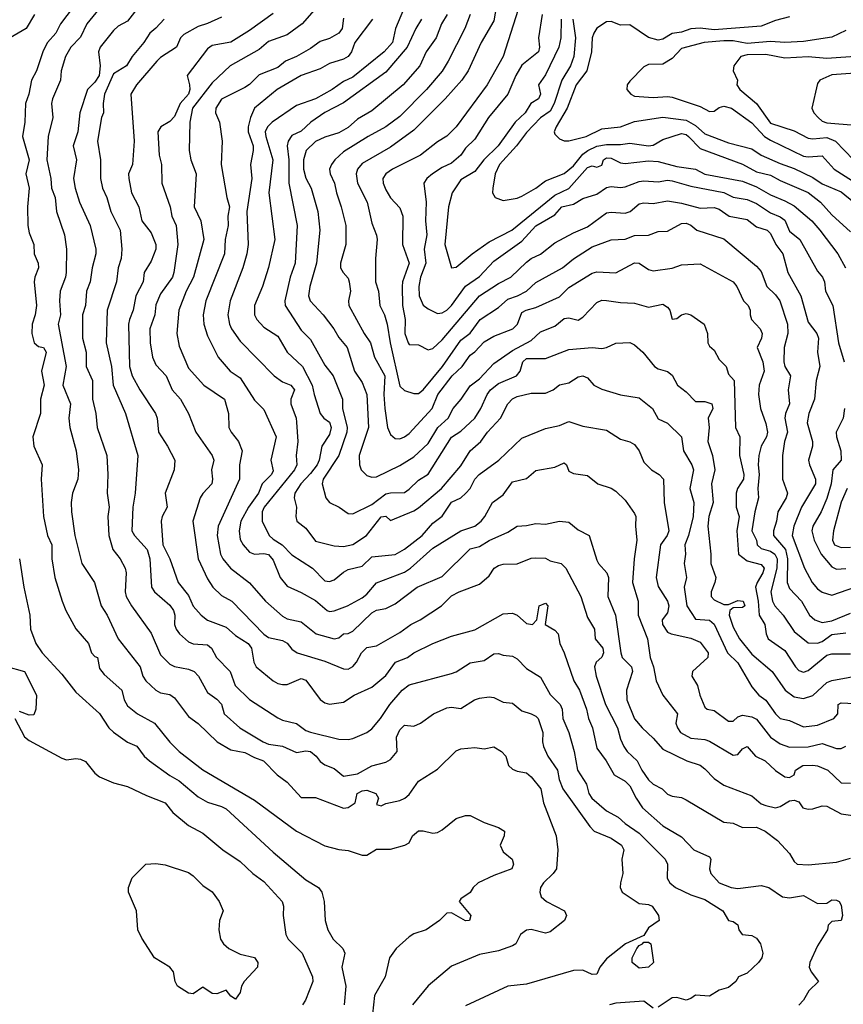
# Model space of a CAD drawing. Header units: metres. Extents: x -46681 to -43747, y -240911 to -237677.
# Tile 886 of 1056: x -44005 to -43917, y -239219 to -239114. Entities that reach past the tile are written whole.
import ezdxf

# ---------------------------------------------------------------- set-up
doc = ezdxf.new("R2010")
doc.units = ezdxf.units.M
doc.layers.add('CONTOUR_INDEX', color=1, linetype='Continuous')
doc.layers.add('CONTOUR_INTER', color=3, linetype='Continuous')

msp = doc.modelspace()

# ---------------------------------------------------------------- linework, layer by layer
at = {"layer": 'CONTOUR_INDEX'}
for points, elevation in [([(-43953.64, -239111.52), (-43954.1, -239114.2), (-43955.44, -239116.52), (-43956.81, -239119.52), (-43957.51, -239120.52), (-43959.28, -239122.52), (-43962.6, -239125.87), (-43965.1, -239127.66), (-43968.1, -239129.41), (-43968.6, -239130.02), (-43968.74, -239130.52), (-43968.61, -239131.52), (-43967.58, -239133.52), (-43967.1, -239135.77), (-43966.6, -239137.03), (-43966.51, -239137.52), (-43966.68, -239139.52), (-43966.68, -239142.02), (-43966.36, -239143.02), (-43966.24, -239144.52), (-43965.74, -239145.52), (-43965.44, -239146.52), (-43965.13, -239148.52), (-43964.1, -239153.12), (-43963.6, -239153.6), (-43962.6, -239153.92), (-43962.1, -239153.89), (-43961.6, -239153.51), (-43959.55, -239151.02), (-43957.6, -239148.22), (-43956.6, -239147.48), (-43955.53, -239146.02), (-43953.6, -239144.75), (-43952.6, -239143.87), (-43951.56, -239143.52), (-43950.6, -239143.02), (-43949.6, -239142.07), (-43946.79, -239140.52), (-43945.6, -239139.55), (-43943.6, -239138.27), (-43941.6, -239137.53), (-43940.1, -239137.46), (-43939.1, -239137.08), (-43937.6, -239137.04), (-43936.6, -239136.66), (-43935.6, -239136.62), (-43934.1, -239135.79), (-43933.6, -239135.77), (-43933.1, -239135.99), (-43932.46, -239136.52), (-43929.6, -239137.43), (-43926.1, -239140.35), (-43925.6, -239140.92), (-43924.99, -239142.52), (-43924.1, -239143.38), (-43923.64, -239144.02), (-43922.8, -239146.52), (-43922.78, -239147.52), (-43923.15, -239149.02), (-43923.18, -239150.52), (-43923.1, -239151.03), (-43922.49, -239152.02), (-43922.72, -239153.52), (-43922.59, -239155.02), (-43923.03, -239156.02), (-43923.08, -239156.52), (-43922.79, -239158.02), (-43923.13, -239159.02), (-43923.34, -239160.52), (-43923.33, -239163.02), (-43922.8, -239164.52), (-43922.94, -239165.02), (-43923.83, -239166.52), (-43923.97, -239167.52), (-43924.29, -239168.52), (-43924.28, -239169.02), (-43923.01, -239170.52), (-43922.82, -239171.52), (-43922.84, -239174.02), (-43922.6, -239174.69), (-43921.3, -239176.02), (-43920.46, -239177.52), (-43919.88, -239178.02), (-43919.1, -239178.31), (-43918.1, -239178.11), (-43916.1, -239177.29)], 115), ([(-43989.21, -239114.02), (-43990.1, -239115.01), (-43990.73, -239115.52), (-43991.37, -239116.52), (-43992.63, -239118.02), (-43993.2, -239119.02), (-43994.6, -239119.85), (-43995.57, -239122.02), (-43995.71, -239123.02), (-43995.68, -239124.02), (-43995.87, -239124.52), (-43996.3, -239127.02), (-43995.98, -239129.02), (-43995.97, -239131.02), (-43995.78, -239132.02), (-43995.32, -239133.02), (-43994.9, -239134.52), (-43993.89, -239136.52), (-43993.72, -239138.52), (-43993.79, -239139.52), (-43994.12, -239140.52), (-43994.29, -239142.02), (-43995.28, -239145.02), (-43995.39, -239148.52), (-43994.8, -239151.02), (-43994.63, -239153.02), (-43993.32, -239156.02), (-43992.01, -239160.52), (-43992.29, -239164.52), (-43992.54, -239166.02), (-43992.64, -239168.52), (-43992.38, -239169.02), (-43991.01, -239170.52), (-43990.73, -239171.52), (-43990.55, -239174.52), (-43990.22, -239175.02), (-43988.6, -239176.46), (-43988.2, -239177.02), (-43988.08, -239177.52), (-43988.09, -239178.52), (-43987.93, -239179.02), (-43987.57, -239179.52), (-43986.6, -239180.37), (-43986.1, -239180.57), (-43984.6, -239180.67), (-43984.18, -239181.02), (-43983.62, -239182.02), (-43982.17, -239183.52), (-43981.64, -239185.02), (-43980.1, -239186.51), (-43977.1, -239188.44), (-43976.6, -239188.7), (-43975.1, -239189.05), (-43974.1, -239189.8), (-43973.6, -239189.98), (-43970.6, -239190.72), (-43969.6, -239190.76), (-43969.1, -239190.65), (-43967.6, -239190.03), (-43967.1, -239189.61), (-43966.17, -239188.52), (-43965.16, -239187.02), (-43963.86, -239185.52), (-43963.1, -239184.92), (-43958.6, -239183.74), (-43958.1, -239183.55), (-43956.6, -239182.59), (-43955.1, -239182.33), (-43954.1, -239181.64), (-43953.6, -239181.6), (-43953.1, -239181.79), (-43952.1, -239181.88), (-43951.6, -239182.15), (-43950.6, -239183.19), (-43949.1, -239184.11), (-43948.1, -239185.98), (-43947.01, -239187.02), (-43946.8, -239187.52), (-43946.73, -239188.52), (-43946.1, -239190.01), (-43945.52, -239192.02), (-43945.19, -239194.02), (-43944.22, -239195.52), (-43943.98, -239196.52), (-43943.64, -239197.02), (-43942.1, -239198.37), (-43940.84, -239199.02), (-43940.1, -239199.72), (-43938.6, -239200.72), (-43935.83, -239203.52), (-43935.59, -239204.02), (-43935.62, -239205.52), (-43935.35, -239206.02), (-43934.73, -239206.52), (-43933.1, -239207.3), (-43931.6, -239207.79), (-43929.7, -239209.02), (-43929.1, -239210.04), (-43928.6, -239210.15), (-43928.1, -239210.49), (-43927.98, -239211.02), (-43927.64, -239211.52), (-43926.6, -239211.65), (-43926.1, -239211.91), (-43925.67, -239212.52), (-43925.43, -239213.52), (-43925.53, -239214.02), (-43925.91, -239214.52), (-43927.1, -239215.64), (-43928.03, -239216.02), (-43928.31, -239216.52), (-43929.1, -239217.18), (-43930.1, -239217.47), (-43931.1, -239218.11), (-43932.6, -239217.99), (-43933.1, -239218.35), (-43933.6, -239218.54), (-43934.6, -239218.24), (-43935.1, -239218.28), (-43936.6, -239219.28)], 125), ([(-43967.01, -239114.02), (-43968.89, -239116.52), (-43969.25, -239117.52), (-43969.6, -239118.01), (-43970.1, -239118.29), (-43971.6, -239118.75), (-43972.6, -239119.33), (-43974.6, -239120.05), (-43977.16, -239121.52), (-43979.6, -239123.53), (-43980.02, -239124.52), (-43980.26, -239125.52), (-43980.26, -239126.02), (-43979.72, -239127.52), (-43979.73, -239128.02), (-43980.02, -239129.52), (-43979.85, -239131.02), (-43980.39, -239134.52), (-43980.24, -239138.02), (-43980.39, -239139.02), (-43980.82, -239140.52), (-43982.18, -239144.02), (-43982.42, -239145.52), (-43982.26, -239146.52), (-43982.03, -239147.02), (-43981.1, -239148.33), (-43977.49, -239152.02), (-43976.6, -239152.67), (-43975.72, -239153.02), (-43975.32, -239153.52), (-43975.71, -239154.52), (-43975.72, -239155.02), (-43975.14, -239156.52), (-43975.1, -239156.97), (-43974.98, -239159.02), (-43975.15, -239160.52), (-43975.09, -239161.52), (-43975.31, -239162.02), (-43978.57, -239166.02), (-43978.76, -239166.52), (-43978.76, -239167.52), (-43978.03, -239169.02), (-43977.6, -239169.41), (-43976.63, -239170.02), (-43975.6, -239171.08), (-43973.39, -239172.52), (-43972.1, -239173.86), (-43971.6, -239173.93), (-43971.1, -239173.77), (-43970.1, -239172.92), (-43969.6, -239172.66), (-43968.1, -239172.31), (-43967.1, -239171.32), (-43964.6, -239171.05), (-43963.6, -239170.49), (-43961.73, -239169.02), (-43960.6, -239167.71), (-43959.6, -239166.97), (-43958.6, -239165.48), (-43957.6, -239165.03), (-43957.08, -239164.52), (-43956.61, -239164.02), (-43956.11, -239163.02), (-43955.65, -239162.52), (-43953.57, -239161.02), (-43951.1, -239158.68), (-43948.6, -239157.65), (-43947.1, -239157.33), (-43946.1, -239156.88), (-43944.6, -239157.38), (-43942.1, -239157.81), (-43940.6, -239158.77), (-43939.6, -239159.05), (-43939.1, -239159.34), (-43938.61, -239160.02), (-43938.1, -239161.23), (-43937.3, -239162.02), (-43936.48, -239162.52), (-43936, -239163.02), (-43935.96, -239165.52), (-43935.46, -239168.52), (-43935.61, -239169.02), (-43936.32, -239170.02), (-43936.79, -239173.52), (-43936.6, -239174.48), (-43935.6, -239176.01), (-43935.45, -239176.52), (-43935.6, -239177.28), (-43936.17, -239178.02), (-43936.11, -239178.52), (-43935.6, -239179.32), (-43935.2, -239179.52), (-43933.1, -239179.96), (-43932.1, -239180.4), (-43931.24, -239181.52), (-43931.29, -239182.02), (-43932.91, -239183.52), (-43932.99, -239184.02), (-43932.38, -239185.02), (-43932.15, -239186.02), (-43931.6, -239187.3), (-43931.38, -239187.52), (-43930.6, -239187.68), (-43929.1, -239188.79), (-43928.6, -239188.79), (-43928.1, -239188.33), (-43927.6, -239188.16), (-43926.6, -239188.34), (-43926.1, -239188.61), (-43924.6, -239190.52), (-43923.6, -239191.22), (-43922.6, -239191.56), (-43920.6, -239191.53), (-43919.1, -239191.2), (-43917.6, -239191.7), (-43917.1, -239191.7), (-43916.6, -239191.48)], 120), ([(-43922.6, -239113.8), (-43924.1, -239114.17), (-43925.6, -239114.77), (-43930.6, -239115.16), (-43932.1, -239115.01), (-43933.1, -239115.07), (-43934.1, -239115.43), (-43935.1, -239115.57), (-43936.1, -239116.15), (-43936.6, -239116.26), (-43937.6, -239115.97), (-43939.6, -239114.65), (-43940.6, -239114.66), (-43941.6, -239114.3), (-43942.1, -239114.31), (-43943.1, -239115.01), (-43943.43, -239115.52), (-43943.6, -239116.02), (-43943.69, -239117.52), (-43944.19, -239119.52), (-43945.3, -239121.02), (-43946.26, -239123.52), (-43947.46, -239125.52), (-43947.65, -239126.02), (-43947.6, -239126.3), (-43947.1, -239126.79), (-43946.6, -239126.98), (-43946.1, -239127), (-43944.26, -239126.52), (-43942.6, -239125.72), (-43940.6, -239125.52), (-43939.1, -239124.94), (-43936.1, -239124.46), (-43933.6, -239124.8), (-43932.6, -239125.36), (-43931.6, -239126.26), (-43929.1, -239127.19), (-43926.6, -239127.86), (-43925.6, -239128.52), (-43923.6, -239129.42), (-43922.1, -239129.94), (-43920.1, -239130.89), (-43919.1, -239131.58), (-43917.1, -239132.43), (-43915.73, -239133.52)], 110), ([(-44006.1, -239182.95), (-44004.1, -239183.52), (-44002.82, -239186.02), (-44002.88, -239187.52), (-44003.1, -239188.14), (-44003.6, -239188.15), (-44004.6, -239187.79)], 130), ([(-44005.12, -239188.52), (-44004.1, -239190.47), (-44003.6, -239190.87), (-44000.1, -239192.75), (-43999.6, -239192.92), (-43998.6, -239192.77), (-43998.1, -239192.84), (-43997.6, -239193.11), (-43996.6, -239194.34), (-43996.1, -239194.73), (-43994.6, -239195.38), (-43993.1, -239195.76), (-43991.1, -239196.73), (-43989.1, -239197.52), (-43988.27, -239198.52), (-43986.6, -239199.92), (-43985.1, -239200.74), (-43982.96, -239202.52), (-43981.1, -239203.76), (-43979.76, -239205.02), (-43978.6, -239205.88), (-43976.64, -239208.02), (-43976.5, -239208.52), (-43976.54, -239209.52), (-43976.23, -239211.52), (-43975.99, -239212.02), (-43974.52, -239213.52), (-43973.39, -239216.02), (-43973.37, -239216.52), (-43974.14, -239218.52), (-43974.46, -239219.02)], 130), ([(-43937.1, -239219.36), (-43938.1, -239218.64), (-43941.1, -239218.83), (-43941.77, -239219.02)], 125)]:
    msp.add_lwpolyline(points, dxfattribs=dict(at, elevation=elevation))
at = {"layer": 'CONTOUR_INTER'}
for points, elevation in [([(-43998.1, -239111.69), (-44000.23, -239114.52), (-44000.75, -239115.52), (-44001.64, -239116.52), (-44002.1, -239117.39), (-44002.79, -239119.52), (-44003.32, -239120.52), (-44003.63, -239122.02), (-44003.99, -239123.02), (-44004.06, -239125.02), (-44004.28, -239126.52), (-44003.59, -239129.02), (-44003.95, -239130.52), (-44003.6, -239132.02), (-44003.78, -239134.02), (-44003.72, -239136.02), (-44003.6, -239136.78), (-44003.08, -239138.02), (-44003.05, -239139.02), (-44002.63, -239140.02), (-44002.6, -239140.52), (-44002.99, -239141.52), (-44003.05, -239142.02), (-44002.8, -239144.52), (-44002.95, -239145.52), (-44003.27, -239146.52), (-44003.29, -239147.52), (-44003.05, -239148.52), (-44002.6, -239148.91), (-44002.06, -239149.02), (-44001.76, -239149.52), (-44002.26, -239151.52), (-44001.99, -239153.02), (-44002.37, -239154.52), (-44002.37, -239156.02), (-44003.2, -239158.52), (-44003.08, -239159.52), (-44002.19, -239161.52), (-44002.3, -239163.02), (-44002.07, -239167.02), (-44001.64, -239169.02), (-44001.18, -239170.02), (-44001.16, -239171.52), (-44000.85, -239173.52), (-44000.08, -239176.02), (-43999.67, -239177.02), (-43998.6, -239178.96), (-43997.27, -239180.52), (-43996.96, -239181.52), (-43996.6, -239181.91), (-43996.32, -239182.02), (-43996.1, -239183.2), (-43995.6, -239183.83), (-43993.71, -239185.52), (-43993.45, -239186.52), (-43993.1, -239187.16), (-43992.03, -239188.02), (-43990.24, -239189.02), (-43988.6, -239191.05), (-43987.62, -239192.02), (-43985.1, -239193.99), (-43979.6, -239197.21), (-43975.1, -239200.51), (-43972.1, -239202.09), (-43970.6, -239202.47), (-43969.6, -239202.59), (-43968.1, -239203.08), (-43967.6, -239203.08), (-43966.6, -239202.44), (-43965.1, -239202.45), (-43963.57, -239202.02), (-43963.1, -239201.76), (-43962.74, -239201.02), (-43962.1, -239200.48), (-43961.6, -239200.48), (-43960.6, -239200.74), (-43960.1, -239200.65), (-43959.6, -239200.39), (-43958.1, -239199.19), (-43957.1, -239198.84), (-43956.6, -239198.87), (-43955.1, -239199.61), (-43953.6, -239200.12), (-43952.95, -239200.52), (-43952.99, -239201.02), (-43953.41, -239202.02), (-43953.1, -239202.72), (-43952.15, -239203.52), (-43951.99, -239204.02), (-43952.18, -239204.52), (-43954.1, -239205.23), (-43955.74, -239206.02), (-43956.3, -239206.52), (-43956.6, -239207.04), (-43957.6, -239207.73), (-43957.77, -239208.02), (-43956.55, -239209.52), (-43956.69, -239210.02), (-43957.1, -239210.08), (-43958.6, -239209.22), (-43959.1, -239209.27), (-43959.88, -239210.02), (-43961.31, -239211.02), (-43962.6, -239211.46), (-43963.1, -239211.76), (-43964.48, -239213.02), (-43965.19, -239214.02), (-43965.67, -239216.02), (-43966.81, -239218.02), (-43967.03, -239220.02)], 128), ([(-43995.38, -239112.02), (-43997.44, -239114.52), (-43998.1, -239115.96), (-43999.13, -239117.02), (-43999.72, -239118.02), (-44000.16, -239119.52), (-44000.26, -239120.52), (-44001.11, -239122.52), (-44001.19, -239123.02), (-44001.08, -239124.52), (-44001.56, -239126.52), (-44001.72, -239129.02), (-44001.26, -239131.02), (-44001.2, -239132.02), (-44000.83, -239133.02), (-44000.67, -239134.52), (-43999.83, -239137.02), (-43999.62, -239138.52), (-43999.66, -239141.02), (-43999.72, -239141.52), (-44000.27, -239143.02), (-44000.36, -239144.02), (-44000.23, -239145.52), (-44000.48, -239146.52), (-43999.66, -239151.02), (-44000, -239153.02), (-43999.19, -239155.02), (-43999.35, -239156.52), (-43999.26, -239157.52), (-43998.58, -239160.02), (-43998.33, -239162.02), (-43998.39, -239163.02), (-43998.97, -239164.52), (-43999.11, -239165.52), (-43999.08, -239166.52), (-43998.71, -239169.02), (-43997.98, -239172.02), (-43996.63, -239174.02), (-43995.92, -239176.52), (-43995.26, -239177.52), (-43994.11, -239180.02), (-43991.75, -239183.02), (-43991.47, -239184.02), (-43991.17, -239184.52), (-43990.1, -239185.52), (-43989.6, -239185.78), (-43988.6, -239185.98), (-43988.1, -239186.31), (-43986.6, -239188.3), (-43985.6, -239189.07), (-43983.57, -239191.02), (-43982.1, -239191.85), (-43980.6, -239192.16), (-43979.6, -239192.69), (-43978.64, -239193.02), (-43977.17, -239194.52), (-43976.1, -239195.29), (-43974.6, -239196.92), (-43973.1, -239196.94), (-43970.1, -239198.08), (-43969.6, -239198), (-43968.86, -239197.52), (-43968.66, -239196.52), (-43968.1, -239196.21), (-43967.6, -239196.17), (-43966.67, -239196.52), (-43966.37, -239197.02), (-43966.6, -239197.68), (-43966.1, -239197.82), (-43965.6, -239197.59), (-43964.1, -239197.26), (-43963.56, -239197.02), (-43963.1, -239196.6), (-43962.1, -239195.21), (-43960.1, -239193.93), (-43958.1, -239191.97), (-43957.6, -239191.74), (-43956.1, -239191.62), (-43955.1, -239191.74), (-43954.1, -239191.53), (-43953.26, -239192.02), (-43952.8, -239192.52), (-43952.54, -239193.52), (-43952.1, -239193.92), (-43951.6, -239194.14), (-43950.6, -239194.31), (-43950.1, -239194.75), (-43949.08, -239196.02), (-43948.78, -239197.52), (-43947.45, -239201.02), (-43947.28, -239202.52), (-43947.43, -239204.52), (-43947.77, -239205.02), (-43948.81, -239206.02), (-43949.1, -239206.52), (-43949.2, -239207.02), (-43949.05, -239207.52), (-43948.49, -239208.02), (-43946.57, -239209.02), (-43946.33, -239209.52), (-43946.56, -239210.02), (-43948.1, -239211.26), (-43948.6, -239211.4), (-43950.1, -239211), (-43950.6, -239211.06), (-43951.26, -239211.52), (-43951.74, -239212.52), (-43952.1, -239212.73), (-43953.6, -239213.27), (-43955.6, -239213.65), (-43958.6, -239214.89), (-43961.1, -239216.98), (-43962.76, -239219.02)], 127), ([(-44003.01, -239113.52), (-44003.91, -239115.02), (-44005.6, -239116.04)], 129), ([(-43992.1, -239112.98), (-43993.1, -239114.25), (-43994.1, -239114.79), (-43994.6, -239115.24), (-43996.04, -239117.02), (-43996.19, -239117.52), (-43996.02, -239119.02), (-43996.13, -239120.02), (-43996.6, -239120.75), (-43997.38, -239121.52), (-43998.2, -239124.02), (-43998.39, -239126.02), (-43998.91, -239127.52), (-43998.55, -239129.02), (-43998.88, -239131.02), (-43998.7, -239132.02), (-43998.22, -239133.52), (-43997.07, -239136.02), (-43996.5, -239138.52), (-43996.47, -239139.02), (-43996.89, -239140.52), (-43997.08, -239142.02), (-43997.47, -239143.02), (-43997.57, -239144.52), (-43997.89, -239145.52), (-43997.89, -239148.02), (-43997.51, -239149.52), (-43997.5, -239151.02), (-43996.84, -239152.52), (-43996.85, -239154.52), (-43996.5, -239156.02), (-43996.34, -239157.52), (-43995.3, -239160.52), (-43995.2, -239162.52), (-43995.29, -239164.52), (-43995.06, -239166.02), (-43995.21, -239167.02), (-43995.09, -239169.02), (-43994.67, -239170.52), (-43993.89, -239171.52), (-43993.35, -239172.52), (-43993.25, -239173.02), (-43993.36, -239175.02), (-43993.26, -239175.52), (-43992.68, -239176.52), (-43990.6, -239179.43), (-43989.6, -239181.75), (-43988.6, -239182.72), (-43988.1, -239182.99), (-43986.6, -239183.26), (-43986.02, -239183.52), (-43985.55, -239184.02), (-43984.6, -239185.75), (-43983.6, -239186.46), (-43983.1, -239187), (-43982.83, -239188.02), (-43981.14, -239189.52), (-43978.67, -239191.02), (-43978.1, -239191.24), (-43976.6, -239191.47), (-43975.1, -239192.14), (-43974.1, -239191.98), (-43973.6, -239192.03), (-43973, -239192.52), (-43972.6, -239193.11), (-43972.1, -239193.45), (-43971.1, -239193.85), (-43970.1, -239194.65), (-43968.6, -239194.4), (-43967.1, -239193.56), (-43965.6, -239193.19), (-43965.1, -239192.9), (-43964.4, -239192.02), (-43964.44, -239190.52), (-43964.1, -239189.73), (-43963.6, -239189.24), (-43962.6, -239189.34), (-43961.89, -239189.02), (-43960.53, -239188.02), (-43959.1, -239187.39), (-43958.6, -239187.3), (-43957.6, -239187.45), (-43956.13, -239186.52), (-43955.6, -239186.36), (-43954.6, -239186.2), (-43954.1, -239186.29), (-43953.1, -239186.77), (-43952.1, -239186.9), (-43951.1, -239187.7), (-43950.1, -239188.03), (-43949.6, -239188.27), (-43949.38, -239188.52), (-43948.87, -239190.02), (-43948.91, -239191.02), (-43948.81, -239191.52), (-43948.32, -239192.52), (-43947.29, -239194.02), (-43947.14, -239195.02), (-43946.75, -239196.02), (-43943.87, -239200.02), (-43943.39, -239200.52), (-43941.6, -239201.27), (-43940.5, -239202.02), (-43940.23, -239202.52), (-43940.47, -239203.52), (-43940.33, -239205.02), (-43940.61, -239206.02), (-43940.63, -239206.52), (-43940.4, -239207.02), (-43938.6, -239208.21), (-43937.6, -239208.35), (-43937.22, -239208.52), (-43936.55, -239209.52), (-43936.49, -239210.02), (-43937.6, -239210.83), (-43938.1, -239211.63), (-43940.05, -239212.52), (-43942.1, -239214.11), (-43942.79, -239215.02), (-43943.1, -239215.75), (-43943.6, -239215.78), (-43944.6, -239215.33), (-43945.6, -239215.38), (-43950.6, -239216.83), (-43952.6, -239217.02), (-43957.1, -239219.12)], 126), ([(-43977.6, -239113.44), (-43980.1, -239115.25), (-43982.1, -239116.48), (-43984.1, -239116.83), (-43984.6, -239117.19), (-43986.74, -239120.02), (-43986.5, -239121.02), (-43986.47, -239121.52), (-43986.63, -239122.02), (-43987.5, -239123.02), (-43988.1, -239124.39), (-43988.6, -239124.95), (-43989.56, -239125.52), (-43989.87, -239126.02), (-43989.74, -239128.52), (-43989.48, -239129.52), (-43989.44, -239131.52), (-43988.58, -239134.02), (-43988.38, -239135.02), (-43987.92, -239136.02), (-43987.76, -239138.02), (-43988.16, -239141.02), (-43988.33, -239141.52), (-43989.6, -239143.3), (-43990.1, -239144.45), (-43990.21, -239145.52), (-43990.72, -239147.02), (-43990.69, -239148.52), (-43990.44, -239150.02), (-43990.1, -239150.86), (-43988.98, -239152.02), (-43988.37, -239153.52), (-43987.47, -239154.52), (-43986.62, -239156.02), (-43985.84, -239158.02), (-43984.08, -239160.52), (-43983.91, -239161.02), (-43984.15, -239162.02), (-43984.04, -239163.02), (-43984.11, -239163.52), (-43985.1, -239164.57), (-43985.36, -239165.02), (-43986.15, -239167.52), (-43985.57, -239171.52), (-43984.6, -239173.66), (-43984.01, -239174.52), (-43983.1, -239175.42), (-43981.99, -239176.02), (-43978.6, -239179.53), (-43978.1, -239179.88), (-43976.6, -239180.23), (-43976.1, -239180.49), (-43975.6, -239181.13), (-43975.03, -239181.52), (-43972.1, -239182.41), (-43970.1, -239183.22), (-43969.6, -239183.25), (-43969.1, -239182.99), (-43968.7, -239182.52), (-43968.17, -239181.52), (-43967.6, -239180.97), (-43966.6, -239180.77), (-43964.1, -239179.36), (-43962.93, -239178.52), (-43961.92, -239178.02), (-43959.67, -239176.52), (-43958.6, -239175.44), (-43957.78, -239175.02), (-43955.6, -239174.22), (-43954.6, -239173.33), (-43954.06, -239172.52), (-43953.6, -239172.22), (-43953.1, -239172.07), (-43951.6, -239172.05), (-43950.1, -239171.46), (-43949.6, -239171.4), (-43948.6, -239171.44), (-43948.1, -239171.74), (-43946.9, -239172.02), (-43946.43, -239172.52), (-43944.83, -239175.52), (-43944.1, -239177.75), (-43943.35, -239179.02), (-43943.29, -239180.02), (-43942.47, -239181.02), (-43942.41, -239181.52), (-43942.6, -239181.98), (-43943.2, -239182.52), (-43943.37, -239183.02), (-43943.19, -239184.02), (-43942.21, -239187.02), (-43940.93, -239189.52), (-43940.6, -239190.74), (-43940.23, -239191.52), (-43939.88, -239192.02), (-43938.81, -239193.02), (-43938.33, -239194.02), (-43937.6, -239195.07), (-43937.1, -239195.5), (-43936.16, -239196.02), (-43935.6, -239196.57), (-43935.1, -239196.8), (-43934.1, -239196.92), (-43933.6, -239197.17), (-43929.6, -239199.55), (-43928.6, -239199.68), (-43927.6, -239200.14), (-43926.1, -239200.11), (-43925.2, -239200.52), (-43923.87, -239201.52), (-43922.6, -239202.9), (-43922.1, -239203.76), (-43921.79, -239204.02), (-43920.6, -239204.12), (-43917.6, -239203.83), (-43916.1, -239203.4)], 123), ([(-43972.74, -239112.52), (-43974.5, -239114.52), (-43976.1, -239115.69), (-43978.1, -239116.43), (-43979.1, -239117.26), (-43982.18, -239119.02), (-43984.1, -239120.82), (-43986.2, -239123.52), (-43986.46, -239125.02), (-43986.54, -239128.02), (-43986.35, -239129.02), (-43985.78, -239130.52), (-43986.01, -239134.02), (-43985.3, -239135.52), (-43984.97, -239137.52), (-43986.07, -239141.52), (-43986.86, -239143.02), (-43987.66, -239145.02), (-43987.87, -239147.52), (-43987.6, -239148.88), (-43986.6, -239151.21), (-43984.99, -239153.02), (-43982.79, -239154.52), (-43982.35, -239156.02), (-43982.3, -239157.52), (-43982.07, -239158.02), (-43981.27, -239159.02), (-43980.89, -239160.02), (-43981.17, -239161.52), (-43981.19, -239163.02), (-43983.47, -239168.02), (-43983.55, -239169.02), (-43983.19, -239171.02), (-43982.97, -239171.52), (-43982.15, -239172.52), (-43980.1, -239174.06), (-43978.4, -239176.02), (-43976.6, -239177.61), (-43976.1, -239177.91), (-43974.6, -239178.23), (-43973, -239179.52), (-43971.1, -239180.04), (-43970.6, -239179.93), (-43970.1, -239179.49), (-43969.6, -239179.47), (-43969.1, -239179.23), (-43967.1, -239177.25), (-43966.6, -239177), (-43965.6, -239176.79), (-43964.6, -239176.31), (-43962.24, -239174.52), (-43959.6, -239173.39), (-43956.6, -239170.45), (-43955.6, -239170.2), (-43954.6, -239169.58), (-43952.6, -239168.69), (-43951.6, -239168.02), (-43950.6, -239167.97), (-43949.6, -239167.74), (-43948.6, -239167.82), (-43947.1, -239167.5), (-43946.1, -239167.6), (-43945.1, -239168.42), (-43943.94, -239169.02), (-43943.1, -239171.67), (-43942.93, -239172.02), (-43942.04, -239173.02), (-43941.87, -239173.52), (-43941.96, -239175.52), (-43941.11, -239177.52), (-43940.55, -239181.52), (-43940.4, -239182.02), (-43939.43, -239183.02), (-43939.32, -239183.52), (-43939.95, -239185.52), (-43939.91, -239186.52), (-43939.1, -239188.54), (-43938.3, -239189.52), (-43937.1, -239190.61), (-43936.1, -239191.8), (-43933.54, -239193.02), (-43932.1, -239193.51), (-43931.6, -239193.87), (-43930.6, -239194.93), (-43929.6, -239195.64), (-43926.6, -239196.77), (-43925.6, -239197.6), (-43925.1, -239197.78), (-43924.1, -239198.02), (-43923.6, -239197.89), (-43922.6, -239197.28), (-43922.1, -239197.22), (-43921.6, -239197.41), (-43921.18, -239198.02), (-43920.6, -239198.17), (-43920.1, -239198.15), (-43919.1, -239197.82), (-43918.6, -239197.87), (-43917.1, -239198.66), (-43915.6, -239198.9)], 122), ([(-43963.7, -239113.02), (-43964.55, -239115.02), (-43964.87, -239116.52), (-43965.78, -239117.52), (-43969.1, -239120.21), (-43970.1, -239120.69), (-43971.3, -239121.52), (-43973.1, -239122.52), (-43975.1, -239123.22), (-43977.71, -239125.02), (-43978.2, -239125.52), (-43978.43, -239126.02), (-43978.39, -239126.52), (-43977.64, -239129.02), (-43978.07, -239132.52), (-43977.41, -239137.52), (-43978.1, -239140.47), (-43978.74, -239142.52), (-43979.59, -239144.52), (-43979.57, -239145.52), (-43979.32, -239146.02), (-43978.6, -239146.84), (-43977.1, -239147.81), (-43976.1, -239149.5), (-43974.47, -239151.02), (-43973.43, -239153.02), (-43973.23, -239154.02), (-43972.58, -239156.02), (-43972.18, -239156.52), (-43971.6, -239156.97), (-43971.43, -239157.52), (-43971.6, -239158.29), (-43972.42, -239159.52), (-43972.68, -239161.02), (-43972.89, -239161.52), (-43973.6, -239162.44), (-43974.66, -239163.52), (-43975.29, -239164.52), (-43975.36, -239165.02), (-43975.12, -239166.02), (-43975.19, -239167.02), (-43975.06, -239167.52), (-43974.1, -239168.24), (-43973.1, -239169.63), (-43971.1, -239170.12), (-43970.1, -239170.2), (-43969.1, -239170), (-43967.65, -239169.02), (-43966.1, -239167.05), (-43965.6, -239166.96), (-43965.1, -239167.45), (-43962.6, -239166.39), (-43962.1, -239166.09), (-43959.67, -239164.02), (-43957.6, -239161.6), (-43956.6, -239160), (-43955.49, -239159.02), (-43954.76, -239158.02), (-43953.38, -239156.52), (-43952.6, -239155), (-43952.1, -239154.48), (-43951.6, -239154.24), (-43950.1, -239153.86), (-43948.6, -239153.88), (-43947.75, -239153.52), (-43947.1, -239153), (-43946.1, -239152.76), (-43945.1, -239152.13), (-43944.6, -239152.01), (-43944.1, -239152.24), (-43943.43, -239153.02), (-43942.6, -239153.45), (-43940.6, -239154.03), (-43938.6, -239154.35), (-43937.2, -239155.52), (-43936.6, -239156.6), (-43935.6, -239157.08), (-43934.1, -239158.51), (-43933.87, -239160.02), (-43932.98, -239161.52), (-43932.83, -239162.02), (-43933.2, -239164.02), (-43932.79, -239165.52), (-43932.87, -239167.02), (-43933.34, -239169.02), (-43933.73, -239170.02), (-43933.68, -239171.02), (-43933.82, -239172.02), (-43933.58, -239173.52), (-43933.81, -239174.52), (-43933.54, -239176.52), (-43932.6, -239177.95), (-43931.1, -239178.04), (-43930.6, -239178.49), (-43929.21, -239181.52), (-43928.1, -239182.59), (-43926.6, -239185.16), (-43925.85, -239186.02), (-43925.1, -239186.56), (-43924.1, -239188.03), (-43923.6, -239188.51), (-43922.6, -239188.73), (-43921.1, -239189.42), (-43919.6, -239189.22), (-43917.86, -239188.52), (-43917.43, -239188.02), (-43917.42, -239187.02), (-43917.1, -239186.87), (-43913.6, -239187.03)], 119), ([(-43959.05, -239113.52), (-43959.66, -239114.52), (-43960.22, -239116.02), (-43961.3, -239117.52), (-43961.97, -239119.02), (-43963.76, -239121.02), (-43967.1, -239123.79), (-43968.6, -239124.7), (-43969.6, -239125.58), (-43970.6, -239126.15), (-43972.1, -239126.62), (-43973.1, -239127.08), (-43974.09, -239128.02), (-43974.36, -239129.02), (-43974.38, -239130.02), (-43974.1, -239130.96), (-43973.55, -239132.02), (-43972.85, -239134.52), (-43972.63, -239136.52), (-43972.97, -239140.02), (-43973.68, -239142.52), (-43973.82, -239143.52), (-43973.65, -239144.02), (-43972.26, -239145.52), (-43971.13, -239147.02), (-43970.6, -239147.95), (-43969.7, -239149.02), (-43968.94, -239151.52), (-43968.1, -239152.73), (-43967.62, -239154.02), (-43967.44, -239157.52), (-43968.45, -239160.52), (-43968.39, -239161.52), (-43968.21, -239162.02), (-43967.6, -239162.63), (-43967.1, -239162.83), (-43966.6, -239162.77), (-43964.1, -239161.59), (-43962.6, -239160.64), (-43961.1, -239159.22), (-43960.07, -239157.52), (-43958.97, -239156.52), (-43958.43, -239155.52), (-43957.55, -239154.52), (-43956.6, -239153.08), (-43955.6, -239152.33), (-43954.1, -239150.71), (-43952.1, -239149.32), (-43950.1, -239148.27), (-43949.1, -239147.32), (-43947.6, -239146.72), (-43946.6, -239145.92), (-43946.1, -239145.83), (-43945.1, -239146.08), (-43944.6, -239145.79), (-43943.1, -239144.22), (-43942.6, -239143.98), (-43942.1, -239143.99), (-43940.6, -239144.22), (-43939.1, -239144.28), (-43937.6, -239144.71), (-43936.1, -239144.39), (-43935.6, -239144.7), (-43935.34, -239145.02), (-43935.1, -239145.99), (-43934.6, -239145.93), (-43934.11, -239145.52), (-43933.6, -239145.37), (-43933.1, -239145.53), (-43931.67, -239146.52), (-43931.31, -239147.52), (-43931.29, -239148.52), (-43931.1, -239148.86), (-43930.6, -239149.3), (-43930.1, -239150.28), (-43929.34, -239151.02), (-43929.1, -239151.86), (-43928.47, -239152.52), (-43928.36, -239157.52), (-43927.88, -239158.52), (-43927.91, -239160.52), (-43927.46, -239162.52), (-43927.5, -239163.02), (-43928.14, -239164.02), (-43928.27, -239164.52), (-43928.29, -239166.02), (-43927.96, -239167.02), (-43928.22, -239168.52), (-43928.02, -239171.02), (-43927.1, -239171.74), (-43925.6, -239172.11), (-43925.28, -239172.52), (-43925.42, -239173.02), (-43926.05, -239174.02), (-43926.23, -239174.52), (-43925.92, -239176.02), (-43925.83, -239177.52), (-43925.21, -239178.52), (-43925.07, -239179.52), (-43924.85, -239180.02), (-43923.1, -239181.27), (-43921.94, -239183.02), (-43921.6, -239183.4), (-43921.1, -239183.57), (-43920.6, -239183.4), (-43918.6, -239181.79), (-43918.1, -239181.65), (-43916.1, -239181.62)], 117), ([(-43956.6, -239113.52), (-43957.17, -239115.02), (-43958.95, -239118.52), (-43959.6, -239119.58), (-43961.26, -239121.52), (-43964.1, -239124.39), (-43965.61, -239125.52), (-43967.49, -239126.52), (-43970.1, -239128.18), (-43971.02, -239129.02), (-43971.39, -239129.52), (-43971.58, -239130.02), (-43971.53, -239130.52), (-43971.07, -239131.52), (-43970.86, -239132.52), (-43970.34, -239134.02), (-43969.86, -239136.02), (-43969.86, -239138.02), (-43970.41, -239140.02), (-43970.41, -239140.52), (-43970.15, -239141.02), (-43969.6, -239141.61), (-43969.5, -239142.02), (-43969.35, -239143.02), (-43969.58, -239144.02), (-43969.52, -239144.52), (-43967.91, -239147.52), (-43967.24, -239148.52), (-43966.79, -239150.02), (-43965.71, -239152.02), (-43965.8, -239154.02), (-43965.69, -239155.52), (-43965.42, -239157.52), (-43965.1, -239158.28), (-43964.6, -239158.71), (-43964.1, -239158.72), (-43963.6, -239158.53), (-43963.1, -239158.16), (-43960.66, -239155.52), (-43960.05, -239154.02), (-43958.54, -239152.02), (-43957.45, -239151.02), (-43956.6, -239149.82), (-43956.1, -239149.48), (-43955.1, -239148.41), (-43954.1, -239147.79), (-43952.07, -239147.02), (-43951.58, -239146.52), (-43951.1, -239145.29), (-43950.63, -239145.02), (-43949.6, -239144.75), (-43947.1, -239143.6), (-43946.1, -239142.63), (-43943.6, -239141.08), (-43943.1, -239140.96), (-43941.1, -239141.07), (-43939.1, -239139.98), (-43938.6, -239140.03), (-43937.6, -239140.7), (-43937.1, -239140.83), (-43935.1, -239140.57), (-43934.1, -239140.2), (-43932.1, -239140.11), (-43928.58, -239142.02), (-43928.21, -239142.52), (-43927.48, -239144.02), (-43927.01, -239144.52), (-43926.79, -239145.02), (-43926.8, -239145.52), (-43926.65, -239146.02), (-43925.71, -239147.02), (-43925.5, -239147.52), (-43925.58, -239148.02), (-43926.04, -239149.02), (-43925.45, -239150.52), (-43925.28, -239151.52), (-43925.84, -239153.02), (-43925.9, -239154.02), (-43925.67, -239155.52), (-43925.1, -239157.1), (-43924.93, -239158.02), (-43925.05, -239158.52), (-43925.6, -239159.52), (-43925.85, -239160.52), (-43925.94, -239161.52), (-43925.82, -239162.52), (-43925.95, -239164.02), (-43925.88, -239165.02), (-43926.29, -239166.52), (-43926.61, -239168.52), (-43926.12, -239169.52), (-43926.05, -239170.02), (-43925.6, -239170.4), (-43924.6, -239170.71), (-43924.16, -239171.02), (-43923.91, -239171.52), (-43923.93, -239172.52), (-43924.59, -239175.02), (-43924.4, -239176.02), (-43924.15, -239176.52), (-43923.27, -239177.52), (-43922.1, -239179.27), (-43920.6, -239180.45), (-43919.6, -239180.49), (-43919.1, -239180.31), (-43918.1, -239179.56), (-43916.6, -239179.38)], 116), ([(-43951.48, -239113.02), (-43953.1, -239118.02), (-43954.81, -239121.02), (-43958.1, -239125.51), (-43959.1, -239126.48), (-43960.1, -239127.09), (-43961.91, -239128.52), (-43964.87, -239130.02), (-43965.61, -239130.52), (-43965.9, -239131.02), (-43965.89, -239131.52), (-43965.6, -239132.23), (-43965.1, -239133.07), (-43964.1, -239134.14), (-43963.79, -239135.02), (-43963.8, -239138.02), (-43963.09, -239140.02), (-43963.8, -239142.02), (-43963.84, -239142.52), (-43963.8, -239144.52), (-43963.54, -239146.02), (-43963.57, -239147.52), (-43963.22, -239148.52), (-43963.1, -239148.68), (-43962.1, -239148.73), (-43961.1, -239149.24), (-43960.6, -239149.13), (-43959.6, -239148.19), (-43955.6, -239143.51), (-43953.6, -239142.2), (-43952.29, -239141.52), (-43950.6, -239139.91), (-43950.1, -239139.54), (-43949.1, -239139.07), (-43947.6, -239137.86), (-43945.6, -239136.78), (-43944.1, -239136.14), (-43942.1, -239134.68), (-43941.6, -239134.59), (-43940.1, -239134.7), (-43939.56, -239134.52), (-43938.6, -239133.7), (-43938.1, -239133.6), (-43937.1, -239133.68), (-43935.6, -239133.39), (-43934.1, -239133.62), (-43932.1, -239134.16), (-43930.6, -239134.08), (-43930.1, -239134.27), (-43929.02, -239135.02), (-43927.1, -239135.38), (-43926.1, -239136.15), (-43924.98, -239136.52), (-43924.6, -239136.88), (-43924.05, -239138.02), (-43923.32, -239139.02), (-43922.76, -239141.02), (-43921.38, -239143.52), (-43920.6, -239146.32), (-43919.68, -239147.52), (-43919.52, -239148.02), (-43919.61, -239149.52), (-43919.35, -239151.02), (-43919.75, -239152.52), (-43919.94, -239154.52), (-43920.54, -239156.02), (-43920.71, -239157.02), (-43920.14, -239159.02), (-43920.14, -239159.52), (-43920.57, -239161.02), (-43920.48, -239161.52), (-43919.83, -239163.02), (-43919.82, -239163.52), (-43921.33, -239166.02), (-43922.14, -239168.02), (-43922.3, -239169.02), (-43920.99, -239172.52), (-43920.17, -239174.02), (-43919.6, -239174.71), (-43919.1, -239175.08), (-43918.1, -239175.37), (-43914.6, -239174.18)], 114), ([(-43948.95, -239113.52), (-43949.33, -239116.02), (-43949.23, -239117.02), (-43949.34, -239117.52), (-43951.1, -239118.95), (-43951.76, -239120.02), (-43952.6, -239122.02), (-43954.64, -239124.52), (-43956.1, -239126.8), (-43957.1, -239127.76), (-43957.6, -239128.53), (-43958.6, -239129.38), (-43959.6, -239129.83), (-43960.61, -239130.52), (-43961.24, -239131.02), (-43961.55, -239131.52), (-43961.28, -239133.52), (-43961.38, -239135.52), (-43961.23, -239137.02), (-43961.5, -239138.52), (-43961.34, -239140.02), (-43961.9, -239141.52), (-43962.08, -239142.52), (-43962.04, -239143.52), (-43961.6, -239144.5), (-43961.1, -239144.9), (-43960.1, -239145.37), (-43959.6, -239145.32), (-43959.1, -239145.02), (-43958.6, -239144.53), (-43957.1, -239142.46), (-43955.6, -239141.43), (-43954.1, -239139.82), (-43951.1, -239137.67), (-43949.6, -239136.04), (-43947.6, -239134.86), (-43946.83, -239134.02), (-43945.6, -239133.75), (-43944.6, -239133.14), (-43943.1, -239132.68), (-43942.1, -239131.97), (-43941.6, -239131.86), (-43940.6, -239131.98), (-43940.1, -239131.9), (-43938.6, -239131.32), (-43938.1, -239131.25), (-43936.6, -239131.36), (-43935.6, -239131.2), (-43935.1, -239131.25), (-43933.1, -239131.83), (-43929.6, -239132.5), (-43928.6, -239133), (-43927.1, -239133.26), (-43926.1, -239133.66), (-43924.6, -239134.68), (-43923.6, -239135.08), (-43923.1, -239135.43), (-43922.6, -239136.6), (-43921.49, -239137.52), (-43919.6, -239140.86), (-43919.06, -239141.52), (-43918.85, -239142.02), (-43918.76, -239143.02), (-43917.96, -239144.52), (-43917.39, -239148.52), (-43916.77, -239150.52)], 113), ([(-43983.1, -239113.82), (-43984.6, -239114.5), (-43985.6, -239114.8), (-43987.1, -239115.68), (-43987.46, -239116.02), (-43987.9, -239117.02), (-43989.6, -239118.11), (-43990, -239118.52), (-43992.16, -239121.02), (-43992.74, -239122.02), (-43992.39, -239127.02), (-43992.57, -239129.52), (-43993.02, -239130.52), (-43992.98, -239131.02), (-43992.67, -239132.52), (-43991.91, -239134.02), (-43991.58, -239135.52), (-43990.6, -239136.79), (-43990.09, -239138.02), (-43990.09, -239138.52), (-43990.6, -239139.8), (-43991.34, -239141.02), (-43991.43, -239142.02), (-43992.22, -239143.52), (-43992.49, -239145.02), (-43992.91, -239146.02), (-43992.99, -239146.52), (-43992.89, -239151.02), (-43992.6, -239152.02), (-43991.78, -239153.52), (-43990.13, -239156.02), (-43989.95, -239156.52), (-43989.8, -239158.02), (-43988.84, -239159.52), (-43988.06, -239161.02), (-43988.15, -239162.02), (-43989.09, -239164.52), (-43988.9, -239166.02), (-43989.42, -239167.02), (-43989.51, -239167.52), (-43989.33, -239170.02), (-43988.6, -239171.52), (-43987.73, -239174.02), (-43986.6, -239175.43), (-43986.1, -239176.57), (-43985.26, -239177.52), (-43984.6, -239178.06), (-43982.6, -239178.79), (-43981.6, -239179.67), (-43980.24, -239180.52), (-43979.89, -239181.02), (-43979.67, -239182.52), (-43979.4, -239183.02), (-43977.6, -239184.5), (-43977.1, -239184.81), (-43976.6, -239184.9), (-43976.1, -239184.89), (-43974.6, -239184.26), (-43974.1, -239184.45), (-43972.6, -239186.5), (-43972.1, -239186.85), (-43971.6, -239186.98), (-43970.1, -239186.79), (-43968.95, -239186.02), (-43967.1, -239185.19), (-43965.6, -239183.93), (-43964.56, -239182.52), (-43963.27, -239182.02), (-43962.6, -239181.52), (-43960.58, -239180.52), (-43958.6, -239179.75), (-43956.1, -239179.07), (-43953.1, -239177.36), (-43952.1, -239177.31), (-43951.6, -239177.53), (-43950.6, -239178.39), (-43949.97, -239178.52), (-43949.5, -239178.02), (-43949.27, -239176.52), (-43948.6, -239176.25), (-43948.34, -239176.52), (-43948.63, -239178.52), (-43947.6, -239179.13), (-43947.24, -239179.52), (-43947.06, -239180.52), (-43946.58, -239181.52), (-43945.57, -239184.52), (-43944.98, -239185.52), (-43944.22, -239187.52), (-43944.01, -239188.52), (-43943.57, -239189.52), (-43943.1, -239191.67), (-43942.13, -239193.02), (-43941.28, -239194.52), (-43940.1, -239195.2), (-43939.6, -239195.69), (-43938.93, -239197.02), (-43938.24, -239198.02), (-43936.1, -239199.94), (-43934.1, -239201.13), (-43932.8, -239202.52), (-43931.1, -239203.27), (-43930.96, -239203.52), (-43931.1, -239204.52), (-43930.97, -239205.02), (-43930.1, -239206.03), (-43928.79, -239206.52), (-43928.1, -239206.62), (-43925.6, -239206.32), (-43924.78, -239206.52), (-43923.35, -239207.52), (-43922.6, -239207.63), (-43921.1, -239207.37), (-43919.6, -239208.24), (-43918.6, -239208.19), (-43918.1, -239207.84), (-43917.6, -239207.86), (-43917.29, -239208.02), (-43917.1, -239208.4), (-43916.95, -239209.52), (-43917.1, -239210.03), (-43918.1, -239210.15), (-43918.47, -239210.52), (-43918.56, -239211.02), (-43919.6, -239212.73), (-43920.41, -239214.52), (-43920.51, -239215.02), (-43920.3, -239215.52), (-43919.51, -239216.52), (-43920.54, -239217.52), (-43921.1, -239218.53), (-43921.6, -239219.05)], 124), ([(-43970.1, -239113.92), (-43970.25, -239115.02), (-43970.6, -239115.54), (-43971.6, -239116.09), (-43972.6, -239116.41), (-43973.6, -239117.15), (-43975.1, -239118.01), (-43976.29, -239118.52), (-43977.1, -239119.19), (-43979.1, -239119.96), (-43980.1, -239120.98), (-43980.6, -239121.31), (-43983.1, -239122.54), (-43983.69, -239123.52), (-43983.72, -239124.02), (-43983.31, -239125.02), (-43983.04, -239127.02), (-43983.14, -239129.52), (-43982.54, -239133.02), (-43982.24, -239134.02), (-43982.44, -239135.02), (-43982.37, -239136.02), (-43982.7, -239137.52), (-43982.79, -239139.02), (-43984.77, -239144.02), (-43985.06, -239145.52), (-43984.98, -239146.52), (-43984.6, -239147.76), (-43983.45, -239150.02), (-43982.18, -239151.52), (-43981.1, -239152.24), (-43979.6, -239154.63), (-43978.6, -239155.62), (-43977.28, -239158.52), (-43977.84, -239161.02), (-43977.6, -239162.16), (-43977.77, -239162.52), (-43978.78, -239163.52), (-43979.14, -239164.52), (-43980.23, -239166.02), (-43981.04, -239167.52), (-43981.21, -239168.52), (-43981.1, -239169.44), (-43980.79, -239170.02), (-43980.1, -239170.8), (-43979.6, -239171.02), (-43978.6, -239170.95), (-43978.1, -239171.05), (-43977.6, -239171.65), (-43976.85, -239173.52), (-43976.1, -239174.41), (-43974.6, -239175.09), (-43973.1, -239175.97), (-43971.85, -239177.02), (-43971.6, -239177.12), (-43971.1, -239177.06), (-43969.69, -239176.52), (-43968.1, -239175.67), (-43967.6, -239175.27), (-43966.6, -239174.07), (-43963.6, -239172.92), (-43962.98, -239172.52), (-43960.6, -239170.39), (-43957.6, -239168.53), (-43956.1, -239168.02), (-43955.45, -239167.52), (-43955.05, -239167.02), (-43954.24, -239165.52), (-43953.1, -239164.7), (-43952.1, -239163.32), (-43950.6, -239162.95), (-43949.6, -239162.09), (-43947.6, -239161.74), (-43946.6, -239161.3), (-43946.36, -239161.52), (-43946.1, -239162.18), (-43945.6, -239162.41), (-43944.1, -239162.64), (-43943.01, -239163.52), (-43941.6, -239163.99), (-43941.1, -239164.31), (-43940.1, -239165.25), (-43939.1, -239166.7), (-43938.96, -239167.02), (-43939, -239168.02), (-43938.85, -239169.52), (-43939.14, -239171.52), (-43939.3, -239174.02), (-43938.73, -239176.02), (-43938.71, -239177.52), (-43937.71, -239180.02), (-43937.45, -239182.02), (-43937.07, -239183.02), (-43936.79, -239184.52), (-43936.09, -239186.02), (-43934.52, -239188.02), (-43934.69, -239189.02), (-43934.54, -239189.52), (-43934.21, -239190.02), (-43933.1, -239190.62), (-43931.6, -239190.75), (-43931.1, -239190.95), (-43928.6, -239192.44), (-43928.1, -239192.37), (-43927.6, -239191.75), (-43927.1, -239191.49), (-43926.23, -239192.52), (-43925.2, -239193.02), (-43924.1, -239194.07), (-43923.1, -239194.73), (-43922.6, -239194.8), (-43922.1, -239194.52), (-43921.96, -239194.02), (-43921.19, -239193.52), (-43920.1, -239193.48), (-43919.6, -239193.55), (-43918.51, -239194.02), (-43917.1, -239195.39), (-43916.1, -239195.41)], 121), ([(-43961.79, -239114.02), (-43962.39, -239115.02), (-43963.31, -239117.02), (-43965.6, -239119.68), (-43970.1, -239122.95), (-43972.1, -239123.98), (-43973.59, -239125.02), (-43974.6, -239125.98), (-43975.6, -239126.41), (-43975.99, -239127.02), (-43976.11, -239127.52), (-43975.94, -239129.02), (-43975.92, -239131.52), (-43975.03, -239136.02), (-43975.25, -239140.02), (-43975.79, -239141.52), (-43976.34, -239144.02), (-43976.31, -239144.52), (-43974.6, -239147.15), (-43973.6, -239148.14), (-43972.1, -239150.9), (-43971.2, -239152.02), (-43970.21, -239154.52), (-43970.21, -239155.52), (-43969.72, -239157.52), (-43969.74, -239158.02), (-43970.6, -239160.5), (-43972.27, -239163.02), (-43972.38, -239163.52), (-43971.97, -239165.02), (-43971.61, -239165.52), (-43970.55, -239166.02), (-43969.6, -239166.7), (-43969.1, -239166.72), (-43967.1, -239165.73), (-43965.6, -239164.61), (-43965.1, -239164.48), (-43963.6, -239164.45), (-43963.1, -239164.11), (-43962.1, -239163.14), (-43961.1, -239162.48), (-43958.6, -239158.56), (-43957.6, -239157.9), (-43956.1, -239156.52), (-43955.47, -239155.52), (-43954.81, -239154.02), (-43954.43, -239153.52), (-43953.6, -239152.83), (-43951.66, -239152.02), (-43951.27, -239151.52), (-43951.01, -239150.52), (-43950.6, -239150.16), (-43948.6, -239150.17), (-43946.1, -239149.21), (-43943.6, -239149.02), (-43942.6, -239149.12), (-43942.07, -239149.02), (-43941.1, -239148.56), (-43939.6, -239148.47), (-43939.1, -239148.71), (-43938.21, -239149.52), (-43936.99, -239151.02), (-43936.6, -239151.29), (-43935.6, -239151.58), (-43935.1, -239151.96), (-43934.51, -239153.02), (-43933.6, -239153.74), (-43932.6, -239154.76), (-43931.6, -239154.74), (-43930.85, -239155.02), (-43930.75, -239155.52), (-43931.25, -239156.52), (-43931.15, -239157.52), (-43931.3, -239159.02), (-43930.8, -239160.52), (-43930.56, -239162.02), (-43930.89, -239163.52), (-43930.72, -239165.52), (-43931.18, -239167.02), (-43931.28, -239168.02), (-43930.96, -239171.02), (-43930.99, -239172.02), (-43930.45, -239173.52), (-43930.53, -239174.02), (-43930.94, -239175.02), (-43930.95, -239175.52), (-43930.6, -239175.89), (-43929.6, -239176.37), (-43929.1, -239176.39), (-43928.1, -239175.97), (-43927.52, -239176.02), (-43927.36, -239176.52), (-43927.6, -239176.69), (-43928.6, -239176.75), (-43928.94, -239177.02), (-43929.03, -239177.52), (-43928.6, -239178.78), (-43927.91, -239180.02), (-43926.6, -239181.67), (-43924.44, -239183.52), (-43923.06, -239185.52), (-43922.1, -239186.21), (-43921.1, -239186.38), (-43920.1, -239186.07), (-43918.6, -239184.7), (-43918.1, -239184.46), (-43914.6, -239183.84)], 118), ([(-43946.9, -239114.02), (-43946.94, -239116.02), (-43947.15, -239117.02), (-43948.6, -239119.96), (-43949.33, -239121.02), (-43949.11, -239122.02), (-43949.32, -239122.52), (-43950.14, -239123.02), (-43950.74, -239124.02), (-43951.82, -239125.02), (-43953.61, -239127.52), (-43955.15, -239129.02), (-43956.1, -239130.25), (-43957.6, -239131.16), (-43958.51, -239132.52), (-43958.93, -239134.02), (-43959.31, -239138.02), (-43958.6, -239140.51), (-43958.1, -239140.46), (-43956.41, -239139.02), (-43954.6, -239137.76), (-43952.17, -239136.52), (-43947.6, -239132.79), (-43946.1, -239132.08), (-43944.1, -239129.83), (-43943.6, -239129.67), (-43943.1, -239129.8), (-43942.6, -239129.58), (-43942.4, -239129.02), (-43942.1, -239128.8), (-43941.6, -239128.85), (-43940.6, -239129.35), (-43940.1, -239129.42), (-43937.6, -239129.13), (-43936.6, -239129.21), (-43934.6, -239129.73), (-43932.62, -239130.02), (-43931.6, -239130.53), (-43927.6, -239131.28), (-43926.1, -239131.9), (-43924.6, -239132.75), (-43923.1, -239133.37), (-43922.1, -239133.93), (-43920.2, -239135.52), (-43919.35, -239136.52), (-43917.43, -239139.02), (-43916.64, -239140.52)], 112), ([(-43945.68, -239114.02), (-43945.39, -239116.02), (-43945.58, -239118.02), (-43945.93, -239119.02), (-43946.86, -239120.52), (-43947.65, -239123.02), (-43948.1, -239123.84), (-43949.1, -239124.56), (-43950.6, -239126.11), (-43951.69, -239127.52), (-43953.5, -239129.52), (-43953.93, -239130.52), (-43954.21, -239132.02), (-43954.22, -239132.52), (-43953.96, -239133.02), (-43953.1, -239133.36), (-43951.6, -239133.11), (-43951.1, -239132.88), (-43949.6, -239132.02), (-43948.6, -239131.24), (-43946.6, -239130.46), (-43945.6, -239129.64), (-43944.6, -239128.41), (-43944.08, -239128.02), (-43943.1, -239127.56), (-43942.1, -239127.37), (-43940.6, -239127.37), (-43939.6, -239127.23), (-43937.6, -239127.51), (-43937.1, -239127.44), (-43936.1, -239126.86), (-43934.1, -239126.2), (-43933.6, -239126.32), (-43933.34, -239126.52), (-43932.1, -239127.81), (-43927.6, -239129.49), (-43926.1, -239130.29), (-43924.6, -239130.64), (-43923.6, -239131.21), (-43920.6, -239132.5), (-43919.28, -239133.52), (-43918.1, -239134.87), (-43916.1, -239136.67)], 111), ([(-43916.6, -239115.25), (-43918.1, -239115.96), (-43921.1, -239116.4), (-43923.1, -239116.53), (-43924.6, -239116.42), (-43927.1, -239116.61), (-43928.6, -239116.36), (-43929.6, -239116.33), (-43931.69, -239116.52), (-43934.1, -239117.15), (-43935.1, -239118.23), (-43936.1, -239118.81), (-43937.6, -239118.87), (-43938.1, -239119.12), (-43939.6, -239120.65), (-43939.87, -239121.02), (-43939.91, -239121.52), (-43939.49, -239122.02), (-43939.1, -239122.22), (-43937.1, -239122.39), (-43935.6, -239122.27), (-43935.1, -239122.36), (-43932.1, -239123.33), (-43931.1, -239123.86), (-43930.6, -239123.82), (-43930.1, -239123.46), (-43929.6, -239123.31), (-43928.78, -239123.52), (-43926.6, -239125.09), (-43925.26, -239126.52), (-43924.6, -239126.91), (-43921.1, -239128.61), (-43920.6, -239128.71), (-43919.1, -239128.59), (-43917.85, -239130.02), (-43915.1, -239131.75)], 109), ([(-43915.1, -239117.99), (-43918.6, -239118.23), (-43920.6, -239118.03), (-43923.1, -239118.2), (-43925.1, -239117.81), (-43927.1, -239117.84), (-43927.77, -239118.02), (-43928.53, -239119.02), (-43928.6, -239119.52), (-43928.13, -239120.52), (-43928.19, -239121.02), (-43927.89, -239121.52), (-43926.1, -239123.01), (-43924.6, -239125.12), (-43922.1, -239125.92), (-43920.6, -239126.72), (-43920.1, -239126.79), (-43918.6, -239126.63), (-43917.69, -239127.02), (-43915.79, -239129.02)], 108), ([(-43915.1, -239119.75), (-43918.1, -239119.97), (-43919.35, -239120.52), (-43919.6, -239120.88), (-43920.2, -239123.52), (-43919.99, -239124.02), (-43919.55, -239124.52), (-43919.1, -239124.9), (-43918.6, -239125.09), (-43915.6, -239125.34)], 107), ([(-43916.72, -239155.52), (-43916.89, -239156.52), (-43917.63, -239158.02), (-43917.6, -239158.52), (-43917.14, -239160.02), (-43917.09, -239161.02), (-43917.96, -239162.02), (-43918.16, -239163.52), (-43918.6, -239165.09), (-43919.21, -239166.52), (-43920.11, -239168.02), (-43920.22, -239168.52), (-43919.96, -239169.52), (-43919.23, -239171.02), (-43918.1, -239172.36), (-43917.6, -239172.63), (-43916.6, -239172.54)], 113), ([(-43916.45, -239164.02), (-43917.1, -239165.49), (-43917.91, -239168.52), (-43918.02, -239169.52), (-43917.8, -239170.02), (-43917.1, -239170.31), (-43916.1, -239170.27)], 112), ([(-44004.63, -239171.52), (-44004.17, -239174.52), (-44003.53, -239177.52), (-44003.44, -239179.02), (-44002.89, -239180.52), (-44002.2, -239181.52), (-44000.1, -239183.81), (-43998.6, -239185.71), (-43996.1, -239187.99), (-43995.1, -239189.52), (-43994.6, -239189.98), (-43993.1, -239191.03), (-43992.1, -239191.47), (-43991.32, -239192.52), (-43990.75, -239193.02), (-43988.6, -239194.58), (-43987.6, -239195.15), (-43985.6, -239196.87), (-43984.6, -239197.43), (-43983.1, -239197.88), (-43982.6, -239198.15), (-43977.6, -239202.77), (-43974.1, -239205.69), (-43972.76, -239206.52), (-43972.4, -239207.02), (-43972.15, -239208.02), (-43972.04, -239210.02), (-43971.78, -239211.02), (-43971.19, -239212.02), (-43970.16, -239213.02), (-43969.97, -239213.52), (-43970.29, -239215.02), (-43969.85, -239217.02), (-43970.03, -239219.02)], 129), ([(-43991.17, -239204.02), (-43990.1, -239203.95), (-43989.1, -239204.1), (-43986.6, -239204.94), (-43986.1, -239205.27), (-43985.1, -239206.32), (-43984.1, -239207), (-43983.34, -239208.02), (-43982.92, -239209.02), (-43983.31, -239210.02), (-43983.39, -239211.02), (-43983.2, -239212.02), (-43982.9, -239212.52), (-43982.31, -239213.02), (-43981.1, -239213.62), (-43979.6, -239213.98), (-43979.22, -239214.52), (-43979.27, -239215.02), (-43980.69, -239216.52), (-43980.98, -239217.02), (-43981.1, -239217.72), (-43981.6, -239218.41), (-43982.1, -239218.08), (-43982.6, -239217.46), (-43983.6, -239217.84), (-43984.1, -239217.8), (-43985.1, -239217.15), (-43986.1, -239217.86), (-43986.6, -239217.77), (-43987.78, -239217.02), (-43988.04, -239216.52), (-43988.2, -239215.52), (-43988.59, -239215.02), (-43990.23, -239214.02), (-43991.6, -239211.93), (-43992.02, -239211.02), (-43992.16, -239209.02), (-43992.99, -239207.02), (-43993, -239206.52), (-43992.6, -239205.49), (-43991.17, -239204.02)], 131), ([(-43938.25, -239212.52), (-43938.1, -239212.36), (-43937.6, -239212.35), (-43937.38, -239212.52), (-43937.07, -239214.52), (-43937.6, -239215.02), (-43938.6, -239215.1), (-43939.37, -239214.52), (-43939.35, -239214.02), (-43938.85, -239213.02), (-43938.6, -239212.7), (-43938.25, -239212.52)], 126)]:
    msp.add_lwpolyline(points, dxfattribs=dict(at, elevation=elevation))

doc.saveas('drawing.dxf')
